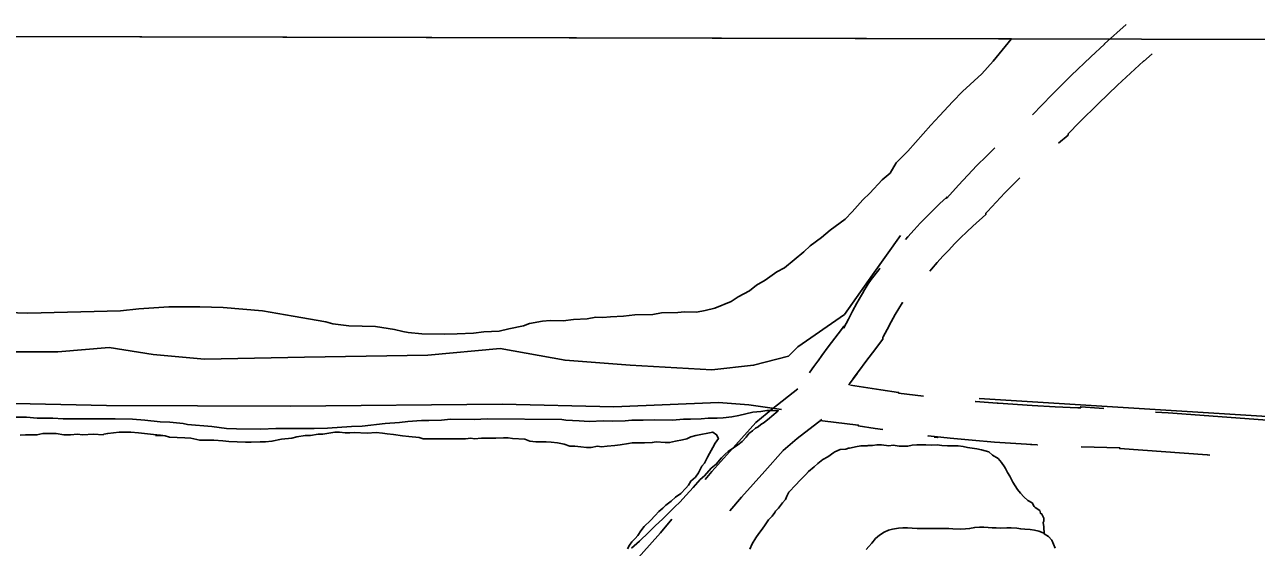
# Model space of a CAD drawing. Extents: x 3172231 to 3210228, y 940198 to 965780.
# Drawn here: x 3180193 to 3181140, y 963518 to 963920 of the extents above; entities that cross this region are included whole.
import ezdxf

# ---------------------------------------------------------------- set-up
doc = ezdxf.new("R2010")
doc.units = 0
for name, color, linetype in [('V-GRID-FRAM', 7, 'Continuous'), ('V-ROAD-CNTR', 7, 'Continuous'), ('V-SITE-VEGE', 7, 'Continuous'), ('V-TOPO-SHOR', 7, 'Continuous'), ('V-WETL-SWMP', 7, 'Continuous')]:
    doc.layers.add(name, color=color, linetype=linetype)

msp = doc.modelspace()

# ---------------------------------------------------------------- linework, layer by layer
at = {"layer": 'V-GRID-FRAM'}
msp.add_lwpolyline([(3176539.592, 963919.479), (3207827.662, 963842.116), (3207790.623, 945652.442), (3176486.679, 945729.845), (3176539.592, 963919.479)], dxfattribs=at)
at = {"layer": 'V-ROAD-CNTR'}
for points in [[(3181040.056, 963919.507), (3181023.493, 963904.692), (3181023.493, 963904.539), (3181013.019, 963894.844), (3180997.889, 963880.339), (3180983.021, 963865.579), (3180968.054, 963850.224)], [(3181060.056, 963897.146), (3181053.493, 963891.276), (3181053.493, 963891.429), (3181033.591, 963873.006), (3181018.839, 963858.863), (3181004.331, 963844.463), (3180995.532, 963835.434), (3180995.532, 963834.564), (3180988.22, 963828.396)], [(3180939.16, 963824.727), (3180932.698, 963818.451), (3180925.416, 963811.134), (3180918.262, 963803.686), (3180911.251, 963796.129), (3180902.167, 963786.029), (3180902.167, 963786.911), (3180901.94, 963786.705), (3180896.789, 963781.863), (3180891.719, 963776.932), (3180886.736, 963771.919), (3180881.836, 963766.824), (3180877.023, 963761.645), (3180872.299, 963756.388), (3180870.44, 963754.249)], [(3180958.475, 963801.666), (3180953.782, 963797.109), (3180946.868, 963790.16), (3180940.078, 963783.092), (3180933.401, 963775.895), (3180932.167, 963774.523), (3180932.167, 963773.641), (3180922.306, 963764.675), (3180917.523, 963760.179), (3180912.817, 963755.602), (3180908.186, 963750.945), (3180903.636, 963746.214), (3180899.169, 963741.407), (3180894.779, 963736.522), (3180890.474, 963731.567), (3180889.173, 963730.018)], [(3180850.826, 963732.19), (3180850.494, 963731.801), (3180849.05, 963730.041), (3180847.643, 963728.267), (3180846.26, 963726.461), (3180844.9, 963724.62), (3180843.584, 963722.765), (3180842.304, 963720.899), (3180841.06, 963719.015), (3180838.001, 963714.228), (3180838.001, 963713.948), (3180836.588, 963711.558), (3180833.127, 963705.463), (3180829.771, 963699.307), (3180826.538, 963693.117), (3180823.084, 963686.281), (3180823.084, 963687.787), (3180821.104, 963685.199), (3180816.054, 963678.515), (3180811.045, 963671.805), (3180806.083, 963665.07), (3180803.163, 963661.055), (3180803.163, 963660.996), (3180802.974, 963660.732), (3180799.976, 963656.555), (3180796.975, 963652.379), (3180796.632, 963651.902)], [(3180867.574, 963704.794), (3180868.001, 963705.462), (3180868.001, 963705.742), (3180862.546, 963696.516), (3180859.343, 963690.875), (3180856.239, 963685.181), (3180853.222, 963679.407), (3180853.084, 963679.133), (3180853.084, 963677.627), (3180844.986, 963667.041), (3180840.042, 963660.499), (3180835.143, 963653.935), (3180830.291, 963647.35), (3180833.163, 963651.299), (3180833.163, 963651.358), (3180827.354, 963643.25), (3180826.741, 963642.396)], [(3180787.627, 963639.524), (3180768.302, 963624.493), (3180755.42, 963613.575), (3180740.006, 963596.314), (3180721.568, 963575.86), (3180716.467, 963569.76)], [(3180884.159, 963633.954), (3180865.141, 963636.158), (3180865.141, 963636.692), (3180851.421, 963638.715), (3180828.072, 963642.263)], [(3181022.918, 963624.427), (3181005.2, 963625.654), (3181005.2, 963624.92), (3181002.918, 963624.971), (3180985.436, 963625.66), (3180967.946, 963626.647), (3180941.775, 963628.476), (3180941.775, 963628.443), (3180941.026, 963628.493), (3180924.375, 963629.831), (3180923.934, 963629.872)], [(3180806.045, 963615.844), (3180787.218, 963601.201), (3180776.408, 963592.037), (3180762.336, 963576.28), (3180744.224, 963556.188), (3180735.372, 963545.601)], [(3180853.023, 963608.154), (3180846.979, 963609.045), (3180834.137, 963610.997), (3180834.137, 963611.558), (3180806.469, 963614.851), (3180804.447, 963615.086)], [(3181162.1, 963614.091), (3181159.179, 963614.241), (3181159.179, 963614.609), (3181072.501, 963621.077), (3181072.501, 963620.991), (3181062.822, 963621.662)], [(3180966.619, 963596.666), (3180971.775, 963596.306), (3180971.775, 963596.339), (3180938.81, 963598.575), (3180921.781, 963599.943), (3180904.771, 963601.53), (3180887.813, 963603.329), (3180895.141, 963602.48), (3180895.141, 963601.946), (3180892.579, 963602.323)], [(3181104.439, 963588.61), (3181102.501, 963588.755), (3181102.501, 963588.841), (3181035.2, 963593.504), (3181035.2, 963594.238), (3181005.435, 963594.907)], [(3180690.704, 963539.162), (3180681.913, 963528.84), (3180660.7, 963504.821), (3180645.354, 963489.379), (3180622.7, 963465.9)]]:
    msp.add_lwpolyline(points, dxfattribs=at)
at = {"layer": 'V-SITE-VEGE'}
for p, q in [((3179946.323, 963911.056), (3180951.88, 963908.569)), ((3180951.586, 963908.269), (3180937.952, 963891.406)), ((3180951.88, 963908.569), (3180951.586, 963908.269)), ((3180937.952, 963891.406), (3180929.121, 963881.703)), ((3180929.121, 963881.703), (3180914.249, 963868.176)), ((3180906.788, 963860.422), (3180896.601, 963849.424)), ((3180914.249, 963868.176), (3180906.788, 963860.422)), ((3180889.818, 963842.318), (3180872.142, 963822.247)), ((3180896.601, 963849.424), (3180889.818, 963842.318)), ((3180863.325, 963813.203), (3180858.508, 963805.384)), ((3180872.142, 963822.247), (3180863.325, 963813.203)), ((3180858.508, 963805.384), (3180852.434, 963800.242)), ((3180852.434, 963800.242), (3180842.925, 963789.893)), ((3180837.51, 963784.734), (3180829.357, 963775.674)), ((3180842.925, 963789.893), (3180837.51, 963784.734)), ((3180829.357, 963775.674), (3180823.926, 963769.853)), ((3180823.926, 963769.853), (3180812.484, 963761.534)), ((3180812.484, 963761.534), (3180805.731, 963755.747)), ((3180796.98, 963749.349), (3180792.243, 963744.833)), ((3180805.731, 963755.747), (3180796.98, 963749.349)), ((3180792.243, 963744.833), (3180777.401, 963732.629)), ((3180771.374, 963729.467), (3180762.623, 963723.067)), ((3180777.401, 963732.629), (3180771.374, 963729.467)), ((3180755.918, 963719.262), (3180750.517, 963714.764)), ((3180762.623, 963723.067), (3180755.918, 963719.262)), ((3180741.817, 963710.345), (3180736.433, 963706.509)), ((3180750.517, 963714.764), (3180741.817, 963710.345)), ((3180266.788, 963699.353), (3180195.337, 963697.774)), ((3180280.714, 963701), (3180266.788, 963699.353)), ((3180303.891, 963702.423), (3180280.714, 963701)), ((3180327.697, 963702.509), (3180303.891, 963702.423)), ((3180345.542, 963702.077), (3180327.697, 963702.509)), ((3180375.891, 963699.359), (3180345.542, 963702.077)), ((3180399.603, 963695.478), (3180375.891, 963699.359)), ((3180716.432, 963699.718), (3180709.793, 963698.556)), ((3180723.75, 963701.526), (3180716.432, 963699.718)), ((3180736.433, 963706.509), (3180723.75, 963701.526)), ((3180195.337, 963697.774), (3180149.079, 963698.892)), ((3180424.619, 963690.907), (3180399.603, 963695.478)), ((3180429.872, 963689.457), (3180424.619, 963690.907)), ((3180581.301, 963689.762), (3180576.628, 963687.89)), ((3180591.263, 963691.505), (3180581.301, 963689.762)), ((3180597.226, 963692.021), (3180591.263, 963691.505)), ((3180607.139, 963691.782), (3180597.226, 963692.021)), ((3180615.101, 963692.912), (3180607.139, 963691.782)), ((3180625.692, 963693.318), (3180615.101, 963692.912)), ((3180632.329, 963694.479), (3180625.692, 963693.318)), ((3180637.619, 963694.352), (3180632.329, 963694.479)), ((3180643.581, 963694.868), (3180637.619, 963694.352)), ((3180653.51, 963695.29), (3180643.581, 963694.868)), ((3180662.132, 963696.404), (3180653.51, 963695.29)), ((3180676.025, 963696.727), (3180662.132, 963696.404)), ((3180682.667, 963697.891), (3180676.025, 963696.727)), ((3180695.238, 963698.247), (3180682.667, 963697.891)), ((3180700.542, 963698.78), (3180695.238, 963698.247)), ((3180709.793, 963698.556), (3180700.542, 963698.78)), ((3180442.398, 963687.833), (3180429.872, 963689.457)), ((3180462.884, 963687.335), (3180442.398, 963687.833)), ((3180477.373, 963685.003), (3180462.884, 963687.335)), ((3180483.95, 963683.522), (3180477.373, 963685.003)), ((3180487.898, 963682.764), (3180483.95, 963683.522)), ((3180498.458, 963681.847), (3180487.898, 963682.764)), ((3180515.638, 963681.433), (3180498.458, 963681.847)), ((3180525.567, 963681.853), (3180515.638, 963681.433)), ((3180538.14, 963682.209), (3180525.567, 963681.853)), ((3180546.1, 963683.34), (3180538.14, 963682.209)), ((3180558.011, 963683.714), (3180546.1, 963683.34)), ((3180565.331, 963685.521), (3180558.011, 963683.714)), ((3180576.628, 963687.89), (3180565.331, 963685.521))]:
    msp.add_line(p, q, dxfattribs=at)
for points in [[(3180186.009, 963617.716), (3180194.416, 963617.642), (3180202.526, 963616.989), (3180214.701, 963616.88), (3180222.524, 963616.518), (3180241.366, 963616.35), (3180253.253, 963616.532), (3180262.53, 963616.448), (3180275.86, 963616.038), (3180285.42, 963615.373), (3180297.295, 963614.107), (3180304.539, 963613.751), (3180314.967, 963612.788), (3180318.152, 963612.18), (3180336.979, 963610.56), (3180348.267, 963609.01), (3180355.802, 963608.651), (3180374.646, 963608.481), (3180386.246, 963608.958), (3180394.362, 963608.885), (3180407.987, 963609.053), (3180415.524, 963608.985), (3180425.962, 963609.18), (3180444.237, 963610.466), (3180452.646, 963610.679), (3180470.349, 963612.839), (3180481.371, 963613.609), (3180487.755, 963614.422), (3180498.199, 963615.199), (3180503.707, 963615.147), (3180513.566, 963615.348), (3180520.529, 963616.155), (3180538.791, 963615.991), (3180548.941, 963616.481), (3180606.045, 963615.967), (3180609.228, 963615.358), (3180619.371, 963614.977), (3180627.193, 963614.326), (3180638.211, 963614.807), (3180645.168, 963614.746), (3180654.736, 963614.949), (3180659.961, 963615.481), (3180668.657, 963615.403), (3180677.645, 963615.612), (3180691.269, 963615.489), (3180699.682, 963616.284), (3180705.193, 963616.235), (3180713.309, 963616.452), (3180718.532, 963616.984), (3180725.489, 963616.923), (3180730.129, 963617.171), (3180736.804, 963617.98), (3180742.321, 963619.09)], [(3180742.321, 963619.09), (3180753.069, 963621.603), (3180759.162, 963622.127), (3180763.809, 963622.954), (3180767.575, 963622.92), (3180772.5, 963622.586), (3180767.536, 963618.572), (3180765.783, 963616.849), (3180761.695, 963613.697), (3180759.072, 963611.981), (3180757.026, 963610.261), (3180754.988, 963609.118), (3180752.649, 963607.111), (3180750.024, 963605.104), (3180747.967, 963602.225), (3180744.75, 963599.064), (3180741.539, 963596.486), (3180738.039, 963594.196), (3180733.955, 963591.335), (3180731.618, 963589.326), (3180728.982, 963586.453), (3180724.88, 963581.56), (3180721.083, 963578.406), (3180715.814, 963572.655), (3180712.598, 963569.784), (3180707.036, 963563.749), (3180701.765, 963557.707), (3180696.788, 963552.243), (3180692.987, 963548.8), (3180687.719, 963543.338), (3180683.918, 963539.605), (3180677.78, 963534.151), (3180673.099, 963529.267), (3180665.789, 963522.375), (3180659.654, 963516.921)]]:
    msp.add_lwpolyline(points, dxfattribs=at)
at = {"layer": 'V-TOPO-SHOR'}
for points in [[(3180866.568, 963757.496), (3180845.019, 963727.128), (3180823.47, 963696.76), (3180787.619, 963671.795), (3180780.443, 963664.655), (3180753.583, 963657.564), (3180721.364, 963654.064), (3180658.741, 963657.798), (3180608.645, 963661.501), (3180558.561, 963670.572), (3180503.074, 963665.341), (3180408.228, 963663.786), (3180331.276, 963662.187), (3180291.916, 963665.863), (3180257.929, 963671.316), (3180218.552, 963667.834), (3180182.762, 963667.922), (3180155.92, 963667.989), (3180111.188, 963669.889), (3180062.885, 963675.377), (3180037.832, 963675.439)], [(3179017.149, 963402.381), (3179241.21, 963553.934), (3179343.391, 963627.05), (3179407.91, 963666.259), (3179447.318, 963682.267), (3179486.7, 963687.538), (3179529.647, 963687.432), (3179579.717, 963672.993), (3179640.56, 963672.842), (3179719.274, 963663.7), (3179857.038, 963652.622), (3179937.564, 963652.423), (3180005.551, 963646.887), (3180057.428, 963639.601), (3180118.248, 963630.503), (3180173.718, 963628.576), (3180256.029, 963626.583), (3180325.819, 963626.411), (3180397.398, 963626.234), (3180560.245, 963627.62), (3180646.135, 963625.618), (3180726.67, 963628.998), (3180749.929, 963627.151), (3180774.973, 963623.51)], [(3180927.101, 963632.082), (3181193.693, 963615.317)], [(3180977.163, 963528.048), (3180976.205, 963528.666), (3180972.867, 963530.114), (3180969.528, 963530.938), (3180966.403, 963531.343), (3180962.233, 963531.538), (3180959.106, 963531.736), (3180955.981, 963532.353), (3180951.602, 963532.547), (3180948.477, 963532.537), (3180943.685, 963532.314), (3180940.142, 963532.511), (3180937.014, 963532.707), (3180933.889, 963532.908), (3180930.555, 963533.105), (3180927.221, 963533.094), (3180923.678, 963532.873), (3180919.721, 963532.027), (3180916.596, 963531.81), (3180912.846, 963531.589), (3180906.802, 963531.779), (3180903.675, 963532.185), (3180900.55, 963532.177), (3180897.007, 963532.164), (3180892.005, 963532.148), (3180888.671, 963532.138), (3180883.045, 963532.119), (3180879.502, 963532.107), (3180875.541, 963532.304), (3180871.998, 963532.709), (3180868.455, 963532.49), (3180865.121, 963532.48), (3180860.54, 963531.632), (3180857.417, 963530.788), (3180854.089, 963529.318), (3180850.345, 963527.014), (3180847.435, 963524.296), (3180844.529, 963520.745), (3180842.245, 963518.236), (3180840.168, 963515.936)], [(3180985.411, 963517.026), (3180984.36, 963520.149), (3180982.891, 963523.059), (3180980.381, 963525.969), (3180977.163, 963528.048)]]:
    msp.add_lwpolyline(points, dxfattribs=at)
at = {"layer": 'V-WETL-SWMP'}
msp.add_line((3180293.59, 963603.651), (3180299.034, 963603.613), dxfattribs=at)
for points in [[(3180189.565, 963603.982), (3180193.524, 963603.995), (3180197.979, 963604.009), (3180202.433, 963604.023), (3180206.885, 963605.027), (3180211.834, 963605.043), (3180217.278, 963605.06), (3180223.221, 963604.089), (3180228.17, 963604.105), (3180233.613, 963604.617), (3180237.574, 963604.135), (3180245.987, 963604.657), (3180253.412, 963604.186), (3180253.906, 963604.682), (3180256.874, 963605.186), (3180265.78, 963606.205), (3180269.244, 963606.216), (3180274.689, 963606.233), (3180280.629, 963605.757), (3180292.018, 963604.309), (3180297.464, 963603.831), (3180300.93, 963603.347), (3180304.398, 963602.368), (3180316.278, 963601.911), (3180320.734, 963601.43), (3180327.668, 963599.968), (3180338.557, 963600.002), (3180345.487, 963599.529), (3180349.943, 963599.049), (3180362.814, 963598.595), (3180367.268, 963598.609), (3180374.197, 963598.631), (3180378.157, 963598.644), (3180383.105, 963599.154), (3180390.524, 963600.663), (3180398.44, 963601.678), (3180402.396, 963602.68), (3180408.827, 963603.691), (3180412.787, 963603.703), (3180418.723, 963604.712), (3180422.188, 963604.723), (3180431.587, 963606.238), (3180435.052, 963606.249), (3180439.508, 963605.768), (3180442.972, 963605.779), (3180446.437, 963605.79), (3180456.337, 963605.327), (3180463.265, 963605.844), (3180468.216, 963605.365), (3180471.682, 963604.881), (3180476.633, 963604.402), (3180483.565, 963603.434), (3180488.516, 963602.955), (3180496.439, 963601.99), (3180499.411, 963601.01), (3180504.361, 963601.025), (3180508.815, 963601.04), (3180519.209, 963601.073), (3180523.169, 963601.085), (3180526.633, 963601.096), (3180532.078, 963601.114), (3180536.036, 963601.621), (3180539.007, 963601.136), (3180544.45, 963601.648), (3180549.894, 963601.665), (3180555.338, 963601.683), (3180561.278, 963601.702), (3180564.742, 963601.713), (3180568.208, 963601.229), (3180577.614, 963600.764), (3180581.578, 963599.292), (3180586.034, 963598.811), (3180589.499, 963598.822), (3180593.953, 963598.836), (3180597.914, 963598.354), (3180602.865, 963597.874), (3180607.818, 963596.9), (3180612.277, 963595.43), (3180616.237, 963595.442), (3180620.693, 963594.962), (3180625.149, 963594.481), (3180628.613, 963594.492), (3180633.56, 963595.498), (3180636.531, 963595.012), (3180640.984, 963595.521), (3180646.922, 963596.035), (3180650.88, 963596.543), (3180657.311, 963597.553), (3180660.279, 963598.057), (3180664.733, 963598.072), (3180669.683, 963598.087), (3180675.622, 963598.106), (3180678.59, 963598.611), (3180685.521, 963598.138), (3180688.985, 963598.149), (3180693.437, 963599.153), (3180698.878, 963600.16), (3180702.339, 963601.161), (3180705.304, 963602.655), (3180709.261, 963603.658)], [(3180709.261, 963603.658), (3180722.121, 963606.174), (3180725.097, 963604.203), (3180726.592, 963601.238), (3180724.128, 963597.766), (3180722.159, 963594.295), (3180719.699, 963589.833), (3180718.223, 963586.858), (3180715.763, 963582.396), (3180713.791, 963579.915), (3180711.332, 963574.957), (3180708.868, 963571.485), (3180705.413, 963568.504), (3180703.443, 963565.528), (3180701.471, 963563.047), (3180697.524, 963559.075), (3180693.574, 963556.093), (3180690.119, 963553.112), (3180686.169, 963550.13), (3180683.702, 963547.647), (3180680.74, 963545.163), (3180677.78, 963542.184), (3180674.328, 963538.213), (3180669.393, 963533.743), (3180666.929, 963530.271), (3180664.465, 963526.798), (3180662.493, 963524.317), (3180660.027, 963521.835), (3180658.055, 963519.354), (3180656.579, 963516.379)], [(3180770.452, 963545.527), (3180772.824, 963547.616), (3180775.784, 963551.788), (3180778.154, 963554.472), (3180779.039, 963556.853), (3180780.813, 963560.13), (3180786.147, 963565.796), (3180789.11, 963569.077), (3180793.853, 963573.552), (3180795.927, 963575.937), (3180800.078, 963579.519), (3180803.043, 963582.204), (3180806.899, 963585.19), (3180810.758, 963587.284), (3180815.208, 963590.569), (3180816.098, 963591.166), (3180820.255, 963592.964), (3180824.418, 963592.977), (3180826.497, 963593.876), (3180827.389, 963593.878), (3180833.332, 963595.087), (3180836.303, 963595.691), (3180841.061, 963595.706), (3180841.655, 963596.005), (3180844.925, 963596.016), (3180848.492, 963596.324), (3180849.979, 963596.329), (3180852.061, 963596.336), (3180857.712, 963595.759), (3180860.982, 963596.067), (3180865.444, 963595.486), (3180869.012, 963595.498), (3180872.283, 963595.508), (3180875.552, 963596.113), (3180879.119, 963596.422), (3180882.39, 963596.432), (3180885.958, 963596.444), (3180890.419, 963596.161), (3180894.878, 963596.472), (3180898.448, 963595.889), (3180902.612, 963595.605), (3180907.667, 963595.621), (3180910.938, 963595.631), (3180914.805, 963595.049), (3180918.078, 963594.465), (3180925.218, 963593.298), (3180928.788, 963592.715), (3180934.443, 963590.949), (3180937.424, 963588.579), (3180941.595, 963585.916), (3180944.281, 963582.952), (3180946.671, 963579.391), (3180947.27, 963578.203), (3180948.766, 963575.235), (3180950.559, 963572.267), (3180952.952, 963567.814), (3180954.746, 963564.847), (3180956.538, 963562.176), (3180958.927, 963559.21), (3180961.314, 963556.542), (3180964.594, 963553.579), (3180967.871, 963551.805), (3180969.366, 963549.134), (3180970.261, 963548.245), (3180973.836, 963545.877), (3180974.14, 963543.797), (3180975.332, 963543.206), (3180976.829, 963539.94), (3180976.835, 963537.858), (3180976.244, 963536.667), (3180976.85, 963533.398), (3180977.164, 963528.047), (3180976.205, 963528.666), (3180972.866, 963530.114), (3180969.529, 963530.937), (3180966.402, 963531.343), (3180962.234, 963531.538), (3180959.107, 963531.737), (3180955.98, 963532.352), (3180951.603, 963532.547), (3180948.477, 963532.537), (3180943.685, 963532.313), (3180940.142, 963532.51), (3180937.015, 963532.708), (3180933.889, 963532.907), (3180930.554, 963533.105), (3180927.22, 963533.094), (3180923.678, 963532.874), (3180919.721, 963532.028), (3180916.596, 963531.81), (3180912.846, 963531.59), (3180906.802, 963531.779), (3180903.675, 963532.185), (3180900.549, 963532.176), (3180897.006, 963532.164), (3180892.005, 963532.148), (3180888.671, 963532.138), (3180883.045, 963532.12), (3180879.502, 963532.108), (3180875.542, 963532.304), (3180871.998, 963532.71)], [(3180750.623, 963516.324), (3180752.394, 963520.195), (3180755.353, 963524.962), (3180757.721, 963528.24), (3180760.089, 963531.518), (3180762.458, 963534.797), (3180765.122, 963538.671), (3180767.788, 963541.653), (3180769.861, 963544.335), (3180770.452, 963545.527)], [(3180871.998, 963532.71), (3180868.456, 963532.49), (3180865.122, 963532.479), (3180860.54, 963531.631), (3180857.417, 963530.788), (3180854.088, 963529.318), (3180850.344, 963527.014), (3180847.435, 963524.296), (3180844.529, 963520.744), (3180842.245, 963518.236), (3180840.168, 963515.937)]]:
    msp.add_lwpolyline(points, dxfattribs=at)

doc.saveas('drawing.dxf')
